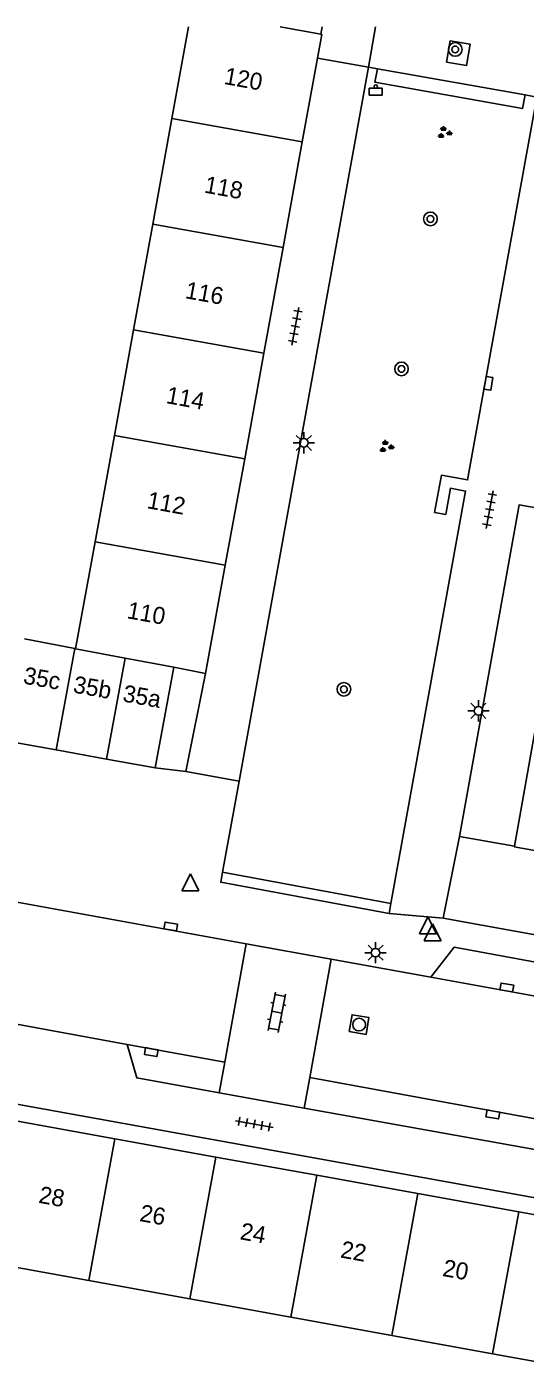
# Model space of a CAD drawing. Extents: x 132999 to 136000, y 398499 to 400501.
# Drawn here: x 133430.9 to 133460.1, y 400421 to 400500 of the extents above; entities that cross this region are included whole.
import ezdxf

# ---------------------------------------------------------------- set-up
doc = ezdxf.new("R2010")
doc.units = 0
for name, color, linetype in [('gg-afsc-erfafscheiding', 7, 'Continuous'), ('gg-anno-huisnummerreeks BGT', 7, 'Continuous'), ('gg-bbg-bijgebouw', 7, 'Continuous'), ('gg-bbg-gedigitaliseerde bebouwing', 7, 'Continuous'), ('gg-bbg-gedigitaliseerde bijgebouw', 7, 'Continuous'), ('gg-bbg-hoofdgebouw', 7, 'Continuous'), ('gg-bbg-tussenscheiding', 7, 'Continuous'), ('gg-knt-verharding', 7, 'Continuous'), ('gg-knt-verharding nz', 7, 'Continuous'), ('gt-grn-groengrens', 7, 'Continuous'), ('gt-grn-weggrens', 7, 'Continuous'), ('gt-symb-afvalbak', 7, 'Continuous'), ('gt-symb-boom', 7, 'Continuous'), ('gt-symb-groenvak', 7, 'Continuous'), ('gt-symb-klinker verharding', 7, 'Continuous'), ('gt-symb-kolk', 7, 'Continuous'), ('gt-symb-lichtmast', 7, 'Continuous'), ('gt-symb-rioolschacht', 7, 'Continuous'), ('gt-symb-tegel verharding', 7, 'Continuous'), ('gt-symb-waterafsluiter', 7, 'Continuous')]:
    doc.layers.add(name, color=color, linetype=linetype)

# ---------------------------------------------------------------- blocks, each defined once
blk = doc.blocks.new('gt0-ABAK')
at = {"layer": 'gt-symb-afvalbak'}
blk.add_lwpolyline([(0.375, -0.5), (-0.375, -0.5), (-0.375, -0.1), (0.375, -0.1)], close=True, dxfattribs=at)
blk.add_circle((0, 0), 0.1, dxfattribs=at)
blk = doc.blocks.new('gt0-BOOM')
at = {"layer": 'gt-symb-boom'}
for radius in [0.4, 0.2]:
    blk.add_circle((0, 0), radius, dxfattribs=at)
blk = doc.blocks.new('gt0-KOLK')
at = {"layer": 'gt-symb-kolk'}
blk.add_lwpolyline([(0, 0), (0.375, 0), (0.375, 0.4), (-0.375, 0.4), (-0.375, 0), (0, 0)], dxfattribs=at)
blk = doc.blocks.new('gt0-TEG1')
at = {"layer": 'gt-symb-tegel verharding'}
for p, q in [((-1.125, 0), (1.125, 0)), ((-0.9, -0.25), (-0.9, 0.25)), ((-0.45, -0.25), (-0.45, 0.25)), ((0, -0.25), (0, 0.25)), ((0.45, -0.25), (0.45, 0.25)), ((0.9, -0.25), (0.9, 0.25))]:
    blk.add_line(p, q, dxfattribs=at)
blk = doc.blocks.new('gt0-LMAST')
at = {"layer": 'gt-symb-lichtmast'}
for p, q in [((-0.182, 0.173), (-0.447, 0.438)), ((-0.005, 0.246), (-0.005, 0.621)), ((0.172, 0.173), (0.437, 0.438)), ((-0.255, -0.004), (-0.63, -0.004)), ((-0.182, -0.181), (-0.447, -0.446)), ((-0.005, -0.254), (-0.005, -0.629)), ((0.437, -0.446), (0.172, -0.181)), ((0.245, -0.004), (0.62, -0.004))]:
    blk.add_line(p, q, dxfattribs=at)
blk.add_circle((-0.005, -0.004), 0.25, dxfattribs=at)
blk = doc.blocks.new('gt0-GRVAK')
at = {"layer": 'gt-symb-groenvak'}
for p, q in [((-0.11, 0.189), (-0.228, 0.24)), ((-0.182, 0.153), (0.088, 0.153)), ((-0.091, 0.211), (-0.156, 0.322)), ((-0.047, 0.214), (-0.047, 0.393)), ((-0.004, 0.211), (0.061, 0.322)), ((0.015, 0.189), (0.133, 0.24)), ((0.262, -0.052), (0.197, 0.059)), ((0.305, -0.049), (0.305, 0.13)), ((0.349, -0.052), (0.414, 0.059)), ((-0.245, -0.228), (-0.363, -0.177)), ((-0.318, -0.264), (-0.047, -0.264)), ((-0.226, -0.206), (-0.291, -0.095)), ((-0.183, -0.203), (-0.183, -0.024)), ((-0.139, -0.206), (-0.074, -0.095)), ((-0.12, -0.228), (-0.002, -0.177)), ((0.243, -0.074), (0.125, -0.023)), ((0.17, -0.11), (0.441, -0.11)), ((0.368, -0.074), (0.486, -0.023))]:
    blk.add_line(p, q, dxfattribs=at)
blk = doc.blocks.new('gt0-RS')
at = {"layer": 'gt-symb-rioolschacht'}
blk.add_lwpolyline([(-0.5, -0.5), (0.5, -0.5), (0.5, 0.5), (-0.5, 0.5)], close=True, dxfattribs=at)
blk.add_circle((0, 0), 0.375, dxfattribs=at)
blk = doc.blocks.new('gt0-WAFSL')
at = {"layer": 'gt-symb-waterafsluiter'}
for p, q in [((-0.5, -0.333), (0, 0.667)), ((0, 0.667), (0.5, -0.333)), ((0.5, -0.333), (-0.5, -0.333))]:
    blk.add_line(p, q, dxfattribs=at)
blk = doc.blocks.new('gt0-KL1')
at = {"layer": 'gt-symb-klinker verharding'}
for p, q in [((-1.15, 0.3), (1.15, 0.3)), ((-1, -0.3), (-1, 0.3)), ((-0.5, 0.3), (-0.5, 0.45)), ((0, -0.3), (0, 0.3)), ((0.5, 0.3), (0.5, 0.45)), ((1, -0.3), (1, 0.3)), ((-1.15, -0.3), (1.15, -0.3)), ((-0.5, -0.45), (-0.5, -0.3)), ((0.5, -0.45), (0.5, -0.3))]:
    blk.add_line(p, q, dxfattribs=at)

msp = doc.modelspace()

# ---------------------------------------------------------------- linework, layer by layer
at = {"layer": 'gg-afsc-erfafscheiding'}
msp.add_line((133456.266, 400452.46), (133459.485, 400451.89), dxfattribs=at)
msp.add_lwpolyline([(133462.996, 400471.373), (133459.766, 400471.934), (133456.266, 400452.46)], dxfattribs=at)
at = {"layer": 'gg-bbg-bijgebouw'}
for p, q in [((133439.51, 400462.4), (133438.42, 400456.49)), ((133432.603, 400457.541), (133429.639, 400458.076)), ((133435.565, 400457.006), (133432.603, 400457.541)), ((133438.42, 400456.49), (133435.565, 400457.006))]:
    msp.add_line(p, q, dxfattribs=at)
at = {"layer": 'gg-bbg-gedigitaliseerde bebouwing'}
for p, q in [((133439.403, 400494.613), (133440.373, 400500)), ((133439.403, 400494.613), (133438.278, 400488.414)), ((133438.278, 400488.414), (133437.153, 400482.216)), ((133437.153, 400482.216), (133436.029, 400476.017)), ((133436.029, 400476.017), (133434.895, 400469.769)), ((133433.755, 400463.485), (133434.895, 400469.769)), ((133433.709, 400463.494), (133433.755, 400463.485)), ((133428.718, 400427.442), (133434.525, 400426.388)), ((133434.525, 400426.388), (133440.447, 400425.313)), ((133440.447, 400425.313), (133446.369, 400424.237)), ((133446.369, 400424.237), (133452.291, 400423.162)), ((133452.291, 400423.162), (133458.213, 400422.087)), ((133458.213, 400422.087), (133464.135, 400421.012))]:
    msp.add_line(p, q, dxfattribs=at)
at = {"layer": 'gg-bbg-gedigitaliseerde bijgebouw'}
msp.add_line((133430.749, 400464.061), (133433.709, 400463.494), dxfattribs=at)
at = {"layer": 'gg-bbg-hoofdgebouw'}
for p, q in [((133445.747, 400500), (133448.134, 400499.57)), ((133447.043, 400493.242), (133447.936, 400498.163)), ((133447.043, 400493.242), (133445.918, 400487.043)), ((133445.918, 400487.043), (133444.794, 400480.846)), ((133444.794, 400480.846), (133443.668, 400474.646)), ((133443.668, 400474.646), (133442.534, 400468.398)), ((133441.38, 400462.04), (133442.534, 400468.398)), ((133441.38, 400462.04), (133439.51, 400462.4)), ((133459.485, 400451.89), (133461.241, 400461.695)), ((133436.051, 400434.716), (133430.13, 400435.79)), ((133441.974, 400433.641), (133436.051, 400434.716)), ((133447.896, 400432.566), (133441.974, 400433.641)), ((133453.818, 400431.492), (133447.896, 400432.566)), ((133459.74, 400430.417), (133453.818, 400431.492)), ((133465.662, 400429.343), (133459.74, 400430.417))]:
    msp.add_line(p, q, dxfattribs=at)
for points in [[(133447.936, 400498.163), (133448.19, 400499.56), (133448.134, 400499.57)], [(133465.598, 400450.754), (133459.48, 400451.86), (133459.485, 400451.89)]]:
    msp.add_lwpolyline(points, dxfattribs=at)
at = {"layer": 'gg-bbg-tussenscheiding'}
for p, q in [((133447.043, 400493.242), (133439.403, 400494.613)), ((133445.918, 400487.043), (133438.278, 400488.414)), ((133444.794, 400480.846), (133437.153, 400482.216)), ((133443.668, 400474.646), (133436.029, 400476.017)), ((133442.534, 400468.398), (133434.895, 400469.769)), ((133432.603, 400457.541), (133433.709, 400463.494)), ((133433.755, 400463.485), (133436.668, 400462.936)), ((133435.565, 400457.006), (133436.668, 400462.936)), ((133436.668, 400462.936), (133439.51, 400462.4)), ((133436.051, 400434.716), (133434.525, 400426.388)), ((133441.974, 400433.641), (133440.447, 400425.313)), ((133447.896, 400432.566), (133446.369, 400424.237)), ((133453.818, 400431.492), (133452.291, 400423.162)), ((133459.74, 400430.417), (133458.213, 400422.087))]:
    msp.add_line(p, q, dxfattribs=at)
at = {"layer": 'gg-knt-verharding'}
for p, q in [((133448.134, 400499.57), (133448.211, 400500)), ((133450.94, 400497.63), (133451.344, 400500)), ((133443.343, 400455.701), (133450.94, 400497.63)), ((133450.94, 400497.63), (133451.452, 400497.539)), ((133451.452, 400497.539), (133460.111, 400496.002)), ((133460.111, 400496.002), (133460.8, 400495.88)), ((133441.38, 400462.04), (133440.21, 400456.27)), ((133440.21, 400456.27), (133438.42, 400456.49)), ((133442.377, 400450.37), (133443.343, 400455.701)), ((133456.266, 400452.46), (133455.31, 400447.67)), ((133418.043, 400450.841), (133443.762, 400446.168)), ((133452.247, 400448.53), (133452.14, 400447.94)), ((133506.217, 400438.4), (133455.31, 400447.67)), ((133443.762, 400446.168), (133442.498, 400439.212)), ((133443.762, 400446.168), (133448.751, 400445.262)), ((133448.751, 400445.262), (133447.486, 400438.303)), ((133448.751, 400445.262), (133454.585, 400444.202)), ((133436.777, 400440.256), (133426.426, 400442.144)), ((133442.498, 400439.212), (133442.172, 400437.416)), ((133447.486, 400438.303), (133447.162, 400436.519)), ((133442.172, 400437.416), (133447.162, 400436.519)), ((133489.85, 400425.95), (133430.3, 400436.75))]:
    msp.add_line(p, q, dxfattribs=at)
for points in [[(133455.505, 400497.927), (133456.686, 400497.735), (133456.897, 400498.982), (133455.716, 400499.174), (133455.505, 400497.927)], [(133452.247, 400448.53), (133456.621, 400472.747), (133455.735, 400472.907), (133455.458, 400471.372), (133454.808, 400471.489), (133455.203, 400473.674), (133456.739, 400473.397), (133460.8, 400495.88)], [(133452.14, 400447.94), (133442.27, 400449.78), (133442.377, 400450.37)], [(133454.585, 400444.202), (133455.965, 400445.966), (133493.96, 400438.947), (133494.456, 400436.957)], [(133436.777, 400440.256), (133437.341, 400438.285), (133442.172, 400437.416)], [(133447.162, 400436.519), (133470.08, 400432.399), (133471.396, 400433.942)]]:
    msp.add_lwpolyline(points, dxfattribs=at)
at = {"layer": 'gg-knt-verharding nz'}
for p, q in [((133454.585, 400444.202), (133494.456, 400436.957)), ((133442.498, 400439.212), (133436.777, 400440.256)), ((133471.396, 400433.942), (133447.486, 400438.303))]:
    msp.add_line(p, q, dxfattribs=at)
at = {"layer": 'gt-grn-groengrens'}
msp.add_line((133442.377, 400450.37), (133452.247, 400448.53), dxfattribs=at)
msp.add_lwpolyline([(133451.452, 400497.539), (133451.312, 400496.752), (133459.971, 400495.215), (133460.111, 400496.002)], dxfattribs=at)
at = {"layer": 'gt-grn-weggrens'}
for p, q in [((133450.94, 400497.63), (133447.936, 400498.163)), ((133443.343, 400455.701), (133440.21, 400456.27)), ((133455.31, 400447.67), (133452.14, 400447.94))]:
    msp.add_line(p, q, dxfattribs=at)

# ---------------------------------------------------------------- block references
at = {"layer": 'gt-symb-afvalbak'}
msp.add_blockref('gt0-ABAK', (133451.354, 400496.499), dxfattribs=at)
at = {"layer": 'gt-symb-boom'}
for p in [(133456.018, 400498.676), (133454.565, 400488.724), (133452.867, 400479.918), (133449.487, 400461.104)]:
    msp.add_blockref('gt0-BOOM', p, dxfattribs=at)
at = {"layer": 'gt-symb-groenvak'}
for p in [(133455.37, 400493.787), (133451.962, 400475.352)]:
    msp.add_blockref('gt0-GRVAK', p, dxfattribs=at)
at = {"layer": 'gt-symb-klinker verharding', "rotation": 78.99333582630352}
msp.add_blockref('gt0-KL1', (133445.554, 400442.141), dxfattribs=at)
at = {"layer": 'gt-symb-kolk'}
for p, rotation in [((133457.769, 400479.104), -100.01793447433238), ((133439.298, 400446.98), -10.253598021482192), ((133459.008, 400443.4), -9.905079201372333), ((133438.228, 400439.995), 169.57734545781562), ((133458.261, 400436.339), 169.98206552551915)]:
    msp.add_blockref('gt0-KOLK', p, dxfattribs=dict(at, rotation=rotation))
at = {"layer": 'gt-symb-lichtmast'}
for p in [(133447.143, 400475.577), (133457.385, 400459.844), (133451.35, 400445.644)]:
    msp.add_blockref('gt0-LMAST', p, dxfattribs=at)
at = {"layer": 'gt-symb-rioolschacht', "rotation": -9.556527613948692}
msp.add_blockref('gt0-RS', (133450.382, 400441.419), dxfattribs=at)
at = {"layer": 'gt-symb-tegel verharding'}
for p, rotation in [((133446.637, 400482.42), 79.6900296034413), ((133458.032, 400471.66), 79.6900296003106), ((133444.232, 400435.572), 169.63367739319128)]:
    msp.add_blockref('gt0-TEG1', p, dxfattribs=dict(at, rotation=rotation))
at = {"layer": 'gt-symb-waterafsluiter'}
for p in [(133440.487, 400449.605), (133454.419, 400447.073), (133454.69, 400446.669)]:
    msp.add_blockref('gt0-WAFSL', p, dxfattribs=at)

# ---------------------------------------------------------------- texts
at = {"layer": 'gg-anno-huisnummerreeks BGT'}
for s, rotation, p in [('120', 349.7, (133442.413, 400496.655)), ('118', 349.7, (133441.255, 400490.277)), ('116', 349.7, (133440.13, 400484.077)), ('114', 349.7, (133439.012, 400477.914)), ('112', 349.7, (133437.892, 400471.747)), ('110', 349.7, (133436.719, 400465.285)), ('35c', 349.8, (133430.635, 400461.452)), ('35b', 349.8, (133433.559, 400460.924)), ('35a', 349.8, (133436.468, 400460.398)), ('28', 349.7, (133431.54, 400430.961)), ('26', 349.7, (133437.462, 400429.887)), ('24', 349.7, (133443.349, 400428.818)), ('22', 349.7, (133449.239, 400427.749)), ('20', 349.7, (133455.229, 400426.663))]:
    msp.add_text(s, height=1, rotation=rotation, dxfattribs=at).set_placement(p)

doc.saveas('drawing.dxf')
